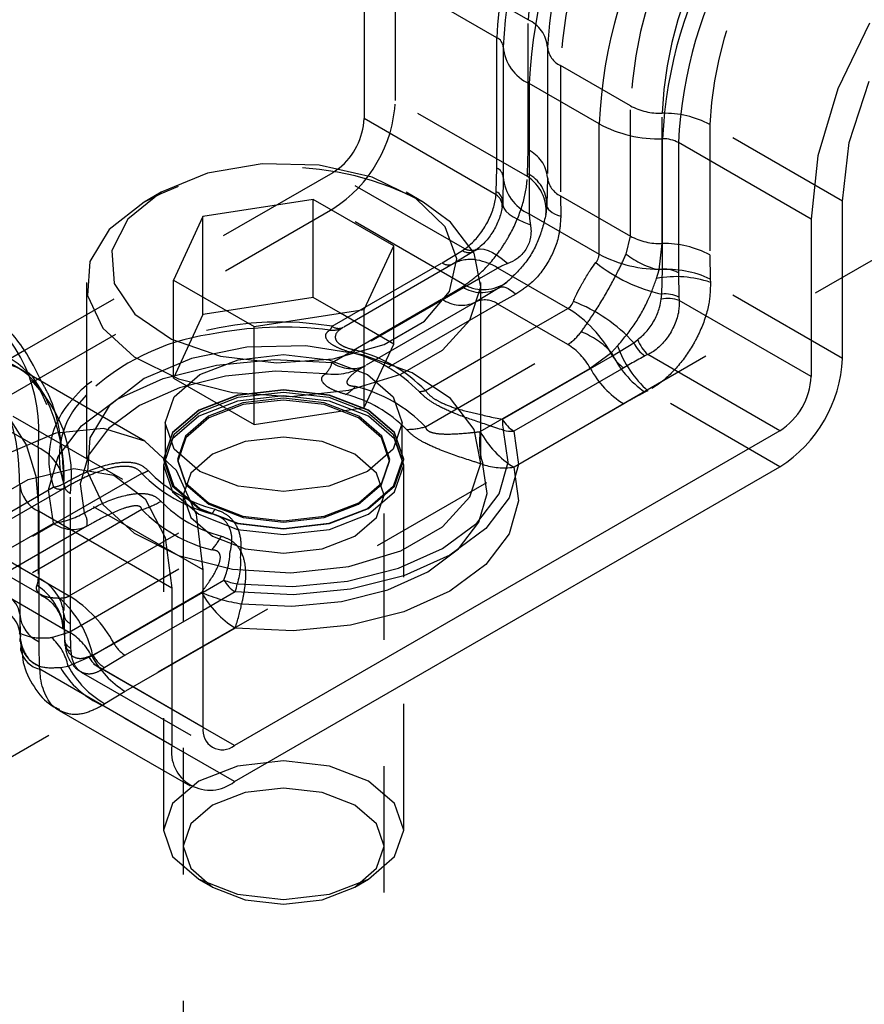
# Model space of a CAD drawing. Header units: inches. Extents: x 1907 to 2452, y -210 to -54.
# Tile 453 of 656: x 2002.557 to 2003.224, y -202.511 to -201.732. Entities that reach past the tile are written whole.
import ezdxf

# ---------------------------------------------------------------- set-up
doc = ezdxf.new("R2010")
doc.units = ezdxf.units.IN
doc.header["$LTSCALE"] = 0.5
doc.header["$MEASUREMENT"] = 0
doc.linetypes.add('HIDDEN', pattern=[0.225, 0.15, -0.075])
doc.layers.add('SID-M-H', color=4, linetype='HIDDEN')
doc.layers.add('SID-M-S', color=105, linetype='Continuous')

msp = doc.modelspace()

# ---------------------------------------------------------------- linework, layer by layer
at = {"layer": 'SID-M-H'}
for p, q in [((1999.02876, -204.3477), (2008.57413, -198.83728)), ((2002.95857, -201.73181), (2002.85363, -201.67123)), ((2002.85363, -201.79575), (2002.85363, -201.67123)), ((2002.95857, -201.8349), (2002.95857, -201.73181)), ((2002.97395, -201.75354), (2002.97395, -201.85663)), ((2003.0395, -201.79996), (2002.9842, -201.76803)), ((2002.9842, -201.76803), (2002.9842, -201.87112)), ((2002.95798, -201.85599), (2002.85363, -201.79575)), ((2003.0395, -201.90305), (2003.0395, -201.79996)), ((2003.0646, -201.90896), (2003.0646, -201.80587)), ((2003.20719, -201.87533), (2003.10225, -201.81475)), ((2003.10225, -201.81475), (2003.10225, -201.91784)), ((2002.9582, -201.85367), (2002.95857, -201.8349)), ((2002.80414, -201.8529), (2002.60925, -201.96541)), ((2002.80897, -201.84957), (2002.80414, -201.8529)), ((2002.90848, -201.91314), (2002.80414, -201.8529)), ((2002.80917, -201.8494), (2002.80897, -201.84957)), ((2002.95798, -201.85599), (2002.9582, -201.85367)), ((2002.97395, -201.85663), (2002.97345, -201.87843)), ((2002.93854, -201.87621), (2002.93842, -201.87732)), ((2002.9842, -201.87112), (2003.0395, -201.90305)), ((2002.9842, -201.87112), (2002.9844, -201.88734)), ((2002.3728, -202.13049), (2002.80414, -201.88148)), ((2002.90848, -201.94172), (2002.80414, -201.88148)), ((2002.97345, -201.87843), (2002.97265, -201.88594)), ((2002.97345, -201.87843), (2002.97347, -201.8796)), ((2002.97347, -201.8796), (2002.9739, -201.88078)), ((2002.9739, -201.88078), (2002.97473, -201.88195)), ((2002.97473, -201.88195), (2002.97595, -201.88311)), ((2002.97595, -201.88311), (2002.97755, -201.88425)), ((2002.97755, -201.88425), (2002.9795, -201.88534)), ((2002.9795, -201.88534), (2002.9818, -201.88637)), ((2002.9818, -201.88637), (2002.9844, -201.88734)), ((2003.03616, -201.91722), (2003.0395, -201.90305)), ((2002.85238, -201.98841), (2002.85238, -201.91084)), ((2002.89051, -201.9242), (2002.90659, -201.91449)), ((2002.91628, -201.91476), (2002.89935, -201.92501)), ((2002.90659, -201.91449), (2002.90848, -201.91314)), ((2002.91723, -201.91408), (2002.91628, -201.91476)), ((2003.06227, -201.92971), (2003.0646, -201.90896)), ((2002.80358, -201.97439), (2002.89051, -201.9242)), ((2003.10225, -201.91784), (2003.10262, -201.93704)), ((2002.89935, -201.92501), (2002.81242, -201.9752)), ((2003.06015, -201.93645), (2003.06227, -201.92971)), ((2002.67811, -202.01536), (2002.67811, -201.93779)), ((2002.92111, -201.93612), (2002.82202, -201.99332)), ((2002.94176, -201.93945), (2002.93566, -201.94389)), ((2003.10262, -201.93704), (2003.10284, -201.93962)), ((2003.20719, -201.99985), (2003.10284, -201.93962)), ((2002.89051, -201.95278), (2002.90659, -201.94307)), ((2002.90659, -201.94307), (2002.90848, -201.94172)), ((2002.93566, -201.94389), (2002.91703, -201.95522)), ((2002.93566, -201.94389), (2002.93668, -201.94333)), ((2002.93668, -201.94333), (2002.93791, -201.94311)), ((2002.93791, -201.94311), (2002.93934, -201.94324)), ((2002.93934, -201.94324), (2002.94096, -201.94371)), ((2002.94096, -201.94371), (2002.94274, -201.94453)), ((2002.94274, -201.94453), (2002.94466, -201.94568)), ((2002.94466, -201.94568), (2002.94671, -201.94715)), ((2002.94671, -201.94715), (2002.94885, -201.94892)), ((2002.70146, -201.96506), (2002.70146, -201.95127)), ((2002.80358, -202.00296), (2002.89051, -201.95278)), ((2002.91703, -201.95522), (2002.83009, -202.00541)), ((2002.94885, -201.94892), (2002.9347, -201.95685)), ((2002.7203, -201.96215), (2002.70146, -201.96506)), ((2002.9347, -201.95685), (2002.82202, -202.0219)), ((2002.82904, -202.03871), (2002.82904, -201.96114)), ((2002.99, -201.98878), (2002.9347, -201.95685)), ((2002.70146, -201.96506), (2002.67811, -202.01536)), ((2002.85238, -201.98841), (2002.8102, -201.96405)), ((2002.7419, -202.05219), (2002.7419, -201.97462)), ((2002.56042, -201.9936), (2002.3728, -202.10191)), ((2002.73624, -201.99097), (2002.69235, -201.99984)), ((2002.78271, -201.98997), (2002.73624, -201.99097)), ((2002.82763, -201.99691), (2002.78271, -201.98997)), ((2002.82904, -202.03871), (2002.85238, -201.98841)), ((2002.87732, -202.05383), (2002.99, -201.98878)), ((2003.02448, -201.99517), (2003.02926, -201.98996)), ((2002.69235, -201.99984), (2002.65494, -202.01578)), ((2002.69895, -202.01261), (2002.72937, -202.00088)), ((2002.71225, -202.00511), (2002.75768, -202.00075)), ((2002.72937, -202.00088), (2002.76525, -201.99676)), ((2002.75768, -202.00075), (2002.80358, -202.00296)), ((2002.76525, -201.99676), (2002.80112, -202.00088)), ((2002.80112, -202.00088), (2002.83154, -202.01261)), ((2002.867, -202.0112), (2002.82763, -201.99691)), ((2002.87732, -202.02525), (2002.92125, -201.99989)), ((2003.00768, -202.00756), (2003.02448, -201.99517)), ((2002.67007, -202.01578), (2002.71225, -202.00511)), ((2002.92074, -202.05774), (2003.00768, -202.00756)), ((2002.56605, -202.01368), (2002.57701, -202.03057)), ((2002.65494, -202.01578), (2002.62732, -202.03738)), ((2002.63372, -202.03211), (2002.67007, -202.01578)), ((2002.67811, -202.01536), (2002.7419, -202.05219)), ((2002.67863, -202.03017), (2002.69895, -202.01261)), ((2002.71935, -202.01376), (2002.68281, -202.023)), ((2002.7587, -202.00998), (2002.71935, -202.01376)), ((2002.79845, -202.0119), (2002.7587, -202.00998)), ((2002.83154, -202.01261), (2002.85186, -202.03017)), ((2002.89734, -202.03154), (2002.867, -202.0112)), ((2002.68281, -202.023), (2002.65133, -202.03714)), ((2002.76525, -202.02461), (2002.72889, -202.02879)), ((2002.76525, -202.02494), (2002.72889, -202.02911)), ((2002.8016, -202.02879), (2002.76525, -202.02461)), ((2002.8016, -202.02911), (2002.76525, -202.02494)), ((2003.05335, -202.02535), (2003.05101, -202.02644)), ((2003.15769, -202.08558), (2003.05335, -202.02535)), ((2002.60544, -202.05309), (2002.63372, -202.03211)), ((2002.6715, -202.05088), (2002.67863, -202.03017)), ((2002.72889, -202.02879), (2002.69807, -202.04068)), ((2002.72889, -202.02911), (2002.69807, -202.041)), ((2002.69895, -202.04223), (2002.72937, -202.0305)), ((2002.76525, -202.02954), (2002.72889, -202.03372)), ((2002.72937, -202.0305), (2002.76525, -202.02638)), ((2002.76525, -202.03131), (2002.73311, -202.035)), ((2002.76525, -202.03271), (2002.73322, -202.03639)), ((2002.76525, -202.02638), (2002.80112, -202.0305)), ((2002.8016, -202.03372), (2002.76525, -202.02954)), ((2002.79738, -202.035), (2002.76525, -202.03131)), ((2002.79728, -202.03639), (2002.76525, -202.03271)), ((2002.80112, -202.0305), (2002.83154, -202.04223)), ((2002.83242, -202.04068), (2002.8016, -202.02879)), ((2002.83242, -202.041), (2002.8016, -202.02911)), ((2002.85186, -202.03017), (2002.859, -202.05088)), ((2002.91593, -202.05615), (2002.89734, -202.03154)), ((2002.57104, -202.07039), (2002.51574, -202.03847)), ((2002.63802, -202.09564), (2002.53308, -202.03506)), ((2002.60925, -202.03861), (2002.60925, -202.07946)), ((2002.62732, -202.03738), (2002.61197, -202.06271)), ((2002.65133, -202.03714), (2002.62683, -202.05532)), ((2002.69807, -202.04068), (2002.67748, -202.05847)), ((2002.69807, -202.041), (2002.67748, -202.05879)), ((2002.72889, -202.03372), (2002.69807, -202.04561)), ((2002.73311, -202.035), (2002.70587, -202.0455)), ((2002.73322, -202.03639), (2002.70606, -202.04686)), ((2002.7419, -202.05219), (2002.82904, -202.03871)), ((2002.82443, -202.04686), (2002.79728, -202.03639)), ((2002.82462, -202.0455), (2002.79738, -202.035)), ((2002.83242, -202.04561), (2002.8016, -202.03372)), ((2002.85301, -202.05847), (2002.83242, -202.04068)), ((2002.85301, -202.05879), (2002.83242, -202.041)), ((2003.03419, -202.03572), (2002.94726, -202.08591)), ((2002.56183, -202.06814), (2002.54957, -202.04874)), ((2002.69807, -202.04561), (2002.67748, -202.0634)), ((2002.67863, -202.05979), (2002.69895, -202.04223)), ((2002.70587, -202.0455), (2002.68767, -202.06123)), ((2002.70606, -202.04686), (2002.68792, -202.06254)), ((2002.84257, -202.06254), (2002.82443, -202.04686)), ((2002.84282, -202.06123), (2002.82462, -202.0455)), ((2002.83154, -202.04223), (2002.85186, -202.05979)), ((2002.85301, -202.0634), (2002.83242, -202.04561)), ((2002.58695, -202.07744), (2002.60544, -202.05309)), ((2002.62683, -202.05532), (2002.61082, -202.07641)), ((2002.6715, -202.05088), (2002.6715, -202.0805)), ((2002.67863, -202.07159), (2002.6715, -202.05088)), ((2002.859, -202.05088), (2002.85186, -202.07159)), ((2002.859, -202.0805), (2002.859, -202.05088)), ((2002.92114, -202.08282), (2002.91593, -202.05615)), ((2002.61197, -202.06271), (2002.61023, -202.08954)), ((2002.67748, -202.05847), (2002.67025, -202.07946)), ((2002.67748, -202.05879), (2002.67025, -202.07978)), ((2002.67748, -202.0634), (2002.67025, -202.08439)), ((2002.6715, -202.0805), (2002.67863, -202.05979)), ((2002.68767, -202.06123), (2002.68128, -202.07978)), ((2002.68792, -202.06254), (2002.68155, -202.08103)), ((2002.76525, -202.06214), (2002.73482, -202.06564)), ((2002.79567, -202.06564), (2002.76525, -202.06214)), ((2002.84894, -202.08103), (2002.84257, -202.06254)), ((2002.84921, -202.07978), (2002.84282, -202.06123)), ((2002.85186, -202.05979), (2002.859, -202.0805)), ((2002.86025, -202.07946), (2002.85301, -202.05847)), ((2002.86025, -202.07978), (2002.85301, -202.05879)), ((2002.86025, -202.08439), (2002.85301, -202.0634)), ((2002.56937, -202.09251), (2002.56183, -202.06814)), ((2002.57104, -202.07039), (2002.57104, -202.17348)), ((2002.69895, -202.08915), (2002.67863, -202.07159)), ((2002.73482, -202.06564), (2002.70903, -202.07558)), ((2002.82146, -202.07558), (2002.79567, -202.06564)), ((2002.85186, -202.07159), (2002.83154, -202.08915)), ((2002.92125, -202.07946), (2002.92125, -202.06893)), ((2002.5794, -202.10367), (2002.58695, -202.07744)), ((2002.61082, -202.07641), (2002.60428, -202.09913)), ((2002.67025, -202.07946), (2002.67025, -202.07978)), ((2002.67025, -202.07946), (2002.67748, -202.10044)), ((2002.67025, -202.07978), (2002.67748, -202.10077)), ((2002.68128, -202.07978), (2002.68767, -202.09833)), ((2002.70903, -202.07558), (2002.6918, -202.09047)), ((2002.83869, -202.09047), (2002.82146, -202.07558)), ((2002.84282, -202.09833), (2002.84921, -202.07978)), ((2002.85301, -202.10044), (2002.86025, -202.07946)), ((2002.85301, -202.10077), (2002.86025, -202.07978)), ((2002.86025, -202.07978), (2002.86025, -202.07946)), ((2002.67025, -202.08439), (2002.67025, -202.373)), ((2002.67025, -202.08439), (2002.67748, -202.10537)), ((2002.67863, -202.10121), (2002.6715, -202.0805)), ((2002.68155, -202.08103), (2002.68792, -202.09952)), ((2002.84257, -202.09952), (2002.84894, -202.08103)), ((2002.859, -202.0805), (2002.85186, -202.10121)), ((2002.85301, -202.10537), (2002.86025, -202.08439)), ((2002.86025, -202.373), (2002.86025, -202.08439)), ((2002.91249, -202.1092), (2002.92114, -202.08282)), ((2002.92621, -202.10669), (2002.92289, -202.08374)), ((2002.94726, -202.08591), (2002.9511, -202.1124)), ((2002.65317, -202.0908), (2002.54049, -202.15585)), ((2002.56949, -202.09316), (2002.56937, -202.09251)), ((2002.61023, -202.08954), (2002.62226, -202.11547)), ((2002.6918, -202.09047), (2002.68575, -202.10804)), ((2002.72937, -202.10088), (2002.69895, -202.08915)), ((2002.83154, -202.08915), (2002.80112, -202.10088)), ((2002.84475, -202.10804), (2002.83869, -202.09047)), ((2002.4963, -202.15177), (2002.58324, -202.10159)), ((2002.59207, -202.1024), (2002.50514, -202.15259)), ((2002.59154, -202.09937), (2002.59154, -202.20246)), ((2002.60428, -202.09913), (2002.6076, -202.12207)), ((2002.67748, -202.10044), (2002.69807, -202.11824)), ((2002.67748, -202.10077), (2002.69807, -202.11856)), ((2002.69895, -202.11877), (2002.67863, -202.10121)), ((2002.68767, -202.09833), (2002.70587, -202.11405)), ((2002.68792, -202.09952), (2002.70606, -202.11519)), ((2002.76525, -202.105), (2002.72937, -202.10088)), ((2002.80112, -202.10088), (2002.76525, -202.105)), ((2002.82443, -202.11519), (2002.84257, -202.09952)), ((2002.82462, -202.11405), (2002.84282, -202.09833)), ((2002.85186, -202.10121), (2002.83154, -202.11877)), ((2002.83242, -202.11824), (2002.85301, -202.10044)), ((2002.83242, -202.11856), (2002.85301, -202.10077)), ((2002.58324, -202.13017), (2002.5794, -202.10367)), ((2002.70161, -202.1672), (2002.59667, -202.10662)), ((2002.59667, -202.2097), (2002.59667, -202.10662)), ((2002.67748, -202.10537), (2002.69807, -202.12316)), ((2002.68575, -202.10804), (2002.68575, -202.62246)), ((2002.68575, -202.10804), (2002.6918, -202.1256)), ((2002.83242, -202.12316), (2002.85301, -202.10537)), ((2002.83869, -202.1256), (2002.84475, -202.10804)), ((2002.84475, -202.62246), (2002.84475, -202.10804)), ((2002.89076, -202.13293), (2002.91249, -202.1092)), ((2002.91967, -202.1294), (2002.92621, -202.10669)), ((2002.62226, -202.11547), (2002.647, -202.1382)), ((2002.69807, -202.11824), (2002.72889, -202.13012)), ((2002.69807, -202.11856), (2002.72889, -202.13045)), ((2002.72937, -202.1305), (2002.69895, -202.11877)), ((2002.70587, -202.11405), (2002.73311, -202.12456)), ((2002.70606, -202.11519), (2002.73322, -202.12566)), ((2002.79728, -202.12566), (2002.82443, -202.11519)), ((2002.79738, -202.12456), (2002.82462, -202.11405)), ((2002.83154, -202.11877), (2002.80112, -202.1305)), ((2002.8016, -202.13012), (2002.83242, -202.11824)), ((2002.8016, -202.13045), (2002.83242, -202.11856)), ((2002.9511, -202.1124), (2002.94354, -202.13863)), ((2002.65317, -202.11937), (2002.54049, -202.18443)), ((2002.59579, -202.18777), (2002.70848, -202.12272)), ((2002.6918, -202.1256), (2002.70903, -202.14049)), ((2002.69807, -202.12316), (2002.72889, -202.13505)), ((2002.73311, -202.12456), (2002.76525, -202.12825)), ((2002.73322, -202.12566), (2002.76525, -202.12934)), ((2002.76525, -202.12825), (2002.79738, -202.12456)), ((2002.76525, -202.12934), (2002.79728, -202.12566)), ((2002.8016, -202.13505), (2002.83242, -202.12316)), ((2002.82146, -202.14049), (2002.83869, -202.1256)), ((2002.4963, -202.18035), (2002.58324, -202.13017)), ((2002.60975, -202.13261), (2002.52281, -202.1828)), ((2002.72889, -202.13012), (2002.76525, -202.1343)), ((2002.72889, -202.13045), (2002.76525, -202.13462)), ((2002.76525, -202.13462), (2002.72937, -202.1305)), ((2002.76525, -202.1343), (2002.8016, -202.13012)), ((2002.76525, -202.13462), (2002.8016, -202.13045)), ((2002.80112, -202.1305), (2002.76525, -202.13462)), ((2002.85788, -202.15192), (2002.89076, -202.13293)), ((2002.90366, -202.15049), (2002.91967, -202.1294)), ((2002.57104, -202.17348), (2002.51574, -202.14155)), ((2002.647, -202.1382), (2002.68225, -202.15571)), ((2002.70903, -202.14049), (2002.73482, -202.15044)), ((2002.72889, -202.13505), (2002.76525, -202.13923)), ((2002.76525, -202.13923), (2002.8016, -202.13505)), ((2002.79567, -202.15044), (2002.82146, -202.14049)), ((2002.94354, -202.13863), (2002.92505, -202.16298)), ((2002.54049, -202.15585), (2002.59579, -202.18777)), ((2002.59579, -202.21635), (2002.70848, -202.1513)), ((2002.68225, -202.15571), (2002.72487, -202.16645)), ((2002.73482, -202.15044), (2002.76525, -202.15393)), ((2002.76525, -202.15393), (2002.79567, -202.15044)), ((2002.81677, -202.16446), (2002.85788, -202.15192)), ((2002.87916, -202.16867), (2002.90366, -202.15049)), ((2002.52804, -202.16049), (2002.57325, -202.18659)), ((2002.77108, -202.16945), (2002.81677, -202.16446)), ((2002.92505, -202.16298), (2002.89677, -202.18396)), ((2002.72487, -202.16645), (2002.77108, -202.16945)), ((2002.84768, -202.18281), (2002.87916, -202.16867)), ((2002.54049, -202.18443), (2002.59579, -202.21635)), ((2002.61347, -202.23513), (2002.7004, -202.18494)), ((2002.63114, -202.22533), (2002.70161, -202.18465)), ((2002.81114, -202.19205), (2002.84768, -202.18281)), ((2002.89677, -202.18396), (2002.86042, -202.20029)), ((2002.73204, -202.19391), (2002.7718, -202.19583)), ((2002.7718, -202.19583), (2002.81114, -202.19205)), ((2002.55654, -202.20226), (2002.55704, -202.22137)), ((2002.59154, -202.20246), (2002.59196, -202.22163)), ((2002.59155, -202.20257), (2002.59155, -202.20399)), ((2002.70161, -202.19914), (2002.63998, -202.23471)), ((2002.86042, -202.20029), (2002.81824, -202.21096)), ((2002.81824, -202.21096), (2002.77281, -202.21532)), ((2002.55705, -202.21881), (2002.55704, -202.22137)), ((2002.58164, -202.22066), (2002.59579, -202.21635)), ((2002.59165, -202.21307), (2002.59191, -202.21564)), ((2002.59191, -202.21564), (2002.59196, -202.22163)), ((2002.72691, -202.21311), (2002.63998, -202.26329)), ((2002.77281, -202.21532), (2002.72691, -202.21311)), ((2002.55695, -202.22381), (2002.55704, -202.22137)), ((2002.55704, -202.22137), (2002.55784, -202.22643)), ((2002.55747, -202.2293), (2002.55784, -202.22643)), ((2002.59196, -202.22163), (2002.59237, -202.22504)), ((2002.592, -202.22244), (2002.59236, -202.22721)), ((2002.61421, -202.23449), (2002.63114, -202.22533)), ((2002.55756, -202.23099), (2002.55747, -202.2293)), ((2002.59483, -202.24319), (2002.61347, -202.23513)), ((2002.59726, -202.23148), (2002.59704, -202.22891)), ((2002.70161, -202.29172), (2002.59726, -202.23148)), ((2002.61092, -202.23575), (2002.61421, -202.23449)), ((2002.63998, -202.23471), (2002.6239, -202.24442)), ((2002.58873, -202.24427), (2002.59483, -202.24319)), ((2002.60526, -202.24794), (2002.70886, -202.30774)), ((2002.6239, -202.24442), (2002.62201, -202.24577)), ((2002.70161, -202.29172), (2002.62201, -202.24577)), ((2002.63998, -202.26329), (2002.6239, -202.273)), ((2002.6239, -202.273), (2002.62201, -202.27435)), ((2002.72636, -202.33459), (2002.62201, -202.27435)), ((2002.76525, -202.31816), (2002.72889, -202.32234)), ((2002.8016, -202.32234), (2002.76525, -202.31816)), ((2002.72889, -202.32234), (2002.69807, -202.33422)), ((2002.83242, -202.33422), (2002.8016, -202.32234)), ((2002.69807, -202.33422), (2002.67748, -202.35202)), ((2002.85301, -202.35202), (2002.83242, -202.33422)), ((2002.73482, -202.34326), (2002.70903, -202.35321)), ((2002.76525, -202.33977), (2002.73482, -202.34326)), ((2002.79567, -202.34326), (2002.76525, -202.33977)), ((2002.82146, -202.35321), (2002.79567, -202.34326)), ((2002.67748, -202.35202), (2002.67025, -202.373)), ((2002.86025, -202.373), (2002.85301, -202.35202)), ((2002.70903, -202.35321), (2002.6918, -202.3681)), ((2002.83869, -202.3681), (2002.82146, -202.35321)), ((2002.6918, -202.3681), (2002.68575, -202.38566)), ((2002.84475, -202.38566), (2002.83869, -202.3681)), ((2002.67025, -202.373), (2002.67748, -202.39399)), ((2002.85301, -202.39399), (2002.86025, -202.373)), ((2002.68575, -202.38566), (2002.6918, -202.40322)), ((2002.83869, -202.40322), (2002.84475, -202.38566)), ((2002.67748, -202.39399), (2002.69807, -202.41178)), ((2002.83242, -202.41178), (2002.85301, -202.39399)), ((2002.6918, -202.40322), (2002.70903, -202.41811)), ((2002.82146, -202.41811), (2002.83869, -202.40322)), ((2002.69806, -202.41178), (2002.70902, -202.41811)), ((2002.69807, -202.41178), (2002.72889, -202.42367)), ((2002.8016, -202.42367), (2002.83242, -202.41178)), ((2002.82147, -202.41811), (2002.83243, -202.41178)), ((2002.70903, -202.41811), (2002.73482, -202.42806)), ((2002.79567, -202.42806), (2002.82146, -202.41811)), ((2002.72889, -202.42367), (2002.76525, -202.42785)), ((2002.73482, -202.42806), (2002.76525, -202.43155)), ((2002.76525, -202.42785), (2002.8016, -202.42367)), ((2002.76525, -202.43155), (2002.79567, -202.42806))]:
    msp.add_line(p, q, dxfattribs=at)
for centre, radius, start, end in [((2003.24643, -201.74491), 0.28815, 122.60548, 177.39452), ((2003.28598, -201.76774), 0.31236, 122.60548, 177.39452), ((2003.31235, -201.78296), 0.32849, 122.60548, 177.39452), ((2003.36765, -201.81489), 0.32849, 122.60548, 177.39452), ((2003.37663, -201.82007), 0.31236, 122.60548, 177.39452), ((2003.3901, -201.82785), 0.28815, 122.60548, 177.39452), ((2002.94781, -201.75573), 0.02623, 4.78109, 65.7693), ((2002.99137, -201.75208), 0.01749, 184.78109, 245.7693), ((2002.74617, -201.79086), 0.10758, 302.60548, 357.39452), ((2003.06329, -201.75523), 0.05066, 241.99034, 271.47962), ((2003.06656, -201.88184), 0.07599, 61.99034, 91.47962), ((2002.94781, -201.85882), 0.02623, 4.78109, 65.7693), ((2002.76525, -202.08267), 0.23414, 61.88722, 118.10741), ((2002.94602, -201.87825), 0.02743, 359.62211, 63.62902), ((2002.94099, -201.88288), 0.03181, 354.48142, 57.72318), ((2002.99137, -201.85517), 0.01749, 184.78109, 245.7693), ((2003.06329, -201.85832), 0.05066, 241.99034, 271.47962), ((2002.91165, -201.90688), 0.00914, 236.37806, 300.38549), ((2002.91396, -201.90089), 0.01342, 245.92263, 273.75442), ((2003.06656, -201.98493), 0.07599, 61.99034, 91.47962), ((2002.89562, -201.9171), 0.00874, 234.23795, 295.22761), ((2002.91285, -201.94917), 0.02767, 78.93825, 119.20589), ((2003.07596, -201.86754), 0.06366, 231.298, 257.5815), ((2003.06881, -202.00836), 0.07893, 64.63619, 94.75333), ((2002.92328, -201.91356), 0.03181, 242.28282, 305.52435), ((2003.07529, -202.02176), 0.08664, 71.4584, 100.06356), ((2002.92178, -201.92023), 0.02743, 236.37806, 300.38549), ((2002.90585, -201.93149), 0.02623, 234.23795, 295.22761), ((2002.92448, -201.97104), 0.01749, 54.23795, 115.22761), ((2002.44936, -202.0569), 0.12243, 353.6712, 55.31477), ((2002.762, -202.22954), 0.25852, 80.74501, 126.22102), ((2002.76526, -202.27536), 0.30024, 82.99577, 101.2563), ((2002.7974, -201.97282), 0.00638, 314.51578, 345.75461), ((2002.80396, -201.96077), 0.01673, 262.82037, 300.37367), ((2002.80869, -201.96729), 0.00874, 234.23795, 295.22761), ((2002.73254, -202.15701), 0.17801, 98.36244, 133.83961), ((2002.97749, -202.03809), 0.06364, 42.41679, 68.70611), ((2002.81482, -201.98735), 0.00935, 299.90843, 320.31163), ((2002.79339, -202.10677), 0.11701, 44.16679, 75.83859), ((2002.96318, -202.03174), 0.05065, 28.52003, 58.01474), ((2003.11069, -201.96043), 0.08662, 199.93562, 228.54745), ((2002.79213, -202.10385), 0.11179, 44.16679, 75.83859), ((2003.09585, -201.96151), 0.07891, 205.24606, 235.36913), ((2002.49083, -202.09314), 0.10669, 352.74417, 55.94365), ((2002.78503, -201.99825), 0.01914, 314.51578, 345.75461), ((2002.80472, -201.96212), 0.05018, 262.82037, 300.37367), ((2002.81891, -201.98168), 0.02623, 234.23795, 295.22761), ((2003.07443, -201.97128), 0.07597, 208.52003, 238.01474), ((2002.80043, -202.00399), 0.02805, 299.90843, 320.31163), ((2002.79339, -202.13535), 0.11701, 44.16679, 75.83859), ((2002.87248, -202.00911), 0.01686, 269.4539, 286.69063), ((2002.44681, -202.094), 0.14483, 357.87333, 25.97394), ((2002.64853, -202.07938), 0.06897, 136.87332, 198.78226), ((2002.78962, -202.12657), 0.10134, 44.16679, 75.83859), ((2002.65305, -202.07769), 0.06523, 139.45527, 198.96411), ((2002.8628, -202.00539), 0.05057, 269.4539, 286.69063), ((2002.97754, -202.06615), 0.05741, 171.58252, 197.84558), ((2002.9875, -202.02147), 0.07597, 208.52003, 238.01474), ((2002.55669, -202.10229), 0.03497, 4.78109, 65.7693), ((2002.93996, -202.02983), 0.05654, 252.42626, 277.41256), ((2002.64709, -202.07031), 0.02137, 286.54095, 301.24666), ((2002.7371, -202.00927), 0.11701, 224.16679, 255.83859), ((2002.73836, -202.01069), 0.11179, 224.16679, 255.83859), ((2002.58058, -202.08), 0.02175, 277.02149, 299.71901), ((2002.58835, -202.09449), 0.00874, 234.23795, 295.22761), ((2002.58752, -202.1015), 0.00464, 348.77608, 34.22746), ((2002.60026, -202.09864), 0.00874, 184.78109, 245.7693), ((2002.63492, -202.05791), 0.06412, 286.54095, 301.24666), ((2002.74087, -202.04212), 0.10134, 224.16679, 255.83859), ((2002.57526, -202.06542), 0.06524, 277.02149, 299.71901), ((2002.5961, -202.1299), 0.01392, 348.77608, 34.22746), ((2002.7371, -202.03785), 0.11701, 224.16679, 255.83859), ((2002.69146, -202.10818), 0.02239, 319.48044, 330.85065), ((2002.59857, -202.10888), 0.02623, 234.23795, 295.22761), ((2002.65742, -202.10767), 0.06716, 319.48044, 330.85065), ((2002.55669, -202.20537), 0.03497, 4.78109, 65.7693), ((2002.54235, -202.22062), 0.04987, 8.70335, 56.25005), ((2002.54213, -202.27369), 0.1013, 28.52003, 58.01474), ((2002.74805, -202.07712), 0.11788, 246.15577, 262.19441), ((2002.76716, -202.14867), 0.07597, 208.52003, 238.01474), ((2002.53465, -202.2508), 0.08122, 11.58472, 49.09625), ((2002.59363, -202.16719), 0.14097, 340.99037, 349.0732), ((2002.60026, -202.20173), 0.00874, 184.78109, 245.7693), ((2002.56896, -202.25931), 0.05065, 28.52003, 58.01474), ((2002.55505, -202.25135), 0.04061, 11.58472, 49.09625), ((2002.59975, -202.2216), 0.0078, 180.23434, 249.63368), ((2002.59835, -202.22558), 0.006, 174.81428, 259.57469), ((2002.65339, -202.21323), 0.02532, 208.52003, 238.01474), ((2002.63203, -202.22354), 0.02438, 210.03451, 245.74481), ((2002.68022, -202.19885), 0.07597, 208.52003, 238.01474), ((2002.63641, -202.22253), 0.02521, 208.30069, 240.25531), ((2002.66142, -202.20734), 0.07563, 208.30069, 240.25531), ((2002.65206, -202.20766), 0.07315, 210.03451, 245.74481)]:
    msp.add_arc(centre, radius, start, end, dxfattribs=at)
for points, knots in [([(2002.90848, -201.94172), (2002.91281, -201.93863), (2002.92245, -201.93173), (2002.93419, -201.91797), (2002.94483, -201.90147), (2002.9531, -201.88356), (2002.95726, -201.86693), (2002.95783, -201.85833), (2002.95798, -201.85599)], [0, 0, 0, 0, 0.173322, 0.38636, 0.500149, 0.71129, 0.921565, 1, 1, 1, 1]), ([(2002.97265, -201.88594), (2002.97094, -201.89294), (2002.9675, -201.90691), (2002.95613, -201.92592), (2002.94634, -201.93514), (2002.94176, -201.93945)], [0, 0, 0, 0, 0.347853, 0.694909, 1, 1, 1, 1]), ([(2002.9844, -201.88734), (2002.98413, -201.89209), (2002.98345, -201.90419), (2002.97582, -201.92303), (2002.96331, -201.93938), (2002.95302, -201.94617), (2002.94885, -201.94892)], [0, 0, 0, 0, 0.194854, 0.495695, 0.795774, 1, 1, 1, 1]), ([(2003.0006, -201.9788), (2003.00305, -201.9753), (2003.00926, -201.9664), (2003.02002, -201.94936), (2003.02957, -201.9313), (2003.03426, -201.92128), (2003.03616, -201.91722)], [0, 0, 0, 0, 0.194854, 0.495695, 0.795774, 1, 1, 1, 1]), ([(2003.02926, -201.98996), (2003.03378, -201.98458), (2003.0428, -201.97384), (2003.05368, -201.95454), (2003.05809, -201.94222), (2003.06015, -201.93645)], [0, 0, 0, 0, 0.347853, 0.694909, 1, 1, 1, 1]), ([(2003.10284, -201.93962), (2003.10265, -201.94509), (2003.10221, -201.9573), (2003.09655, -201.97458), (2003.0877, -201.99212), (2003.07611, -202.0081), (2003.06318, -202.01967), (2003.05545, -202.02414), (2003.05335, -202.02535)], [0, 0, 0, 0, 0.173322, 0.38636, 0.500149, 0.71129, 0.921565, 1, 1, 1, 1]), ([(2002.81948, -201.99546), (2002.81626, -201.99443), (2002.80981, -201.99238), (2002.80257, -201.98855), (2002.79783, -201.98356), (2002.79854, -201.97964), (2002.80102, -201.97794), (2002.80187, -201.97736)], [0, 0, 0, 0, 0.1412, 0.282702, 0.473233, 0.82069, 1, 1, 1, 1]), ([(2002.81242, -201.9752), (2002.81119, -201.97598), (2002.80766, -201.97824), (2002.80508, -201.98252), (2002.80757, -201.98734), (2002.81156, -201.98978), (2002.81589, -201.99165), (2002.81918, -201.99255), (2002.82202, -201.99332)], [0, 0, 0, 0, 0.190006, 0.549021, 0.735244, 0.846563, 0.86784, 1, 1, 1, 1]), ([(2002.99, -201.98878), (2002.99013, -201.98871), (2002.99432, -201.98627), (2002.99751, -201.98247), (2003.0006, -201.9788)], [0, 0, 0, 0, 0.0292422, 1, 1, 1, 1]), ([(2002.55655, -202.09897), (2002.55626, -202.09095), (2002.55542, -202.0678), (2002.54619, -202.03536), (2002.52773, -202.00491), (2002.51024, -201.99299), (2002.50209, -201.98743)], [0, 0, 0, 0, 0.170077, 0.491048, 0.762737, 1, 1, 1, 1]), ([(2002.83009, -202.00541), (2002.82819, -202.00654), (2002.82291, -202.0097), (2002.81712, -202.01424), (2002.81485, -202.01839), (2002.81577, -202.02019), (2002.81666, -202.02079), (2002.81778, -202.02125), (2002.81933, -202.02168), (2002.82102, -202.02182), (2002.82202, -202.0219)], [0, 0, 0, 0, 0.226169, 0.628682, 0.802854, 0.848956, 0.895532, 0.900899, 0.942024, 1, 1, 1, 1]), ([(2002.81442, -202.0283), (2002.8115, -202.02738), (2002.80565, -202.02552), (2002.79909, -202.02204), (2002.79479, -202.01752), (2002.79543, -202.01396), (2002.79768, -202.01243), (2002.79845, -202.0119)], [0, 0, 0, 0, 0.1412, 0.282702, 0.473233, 0.82069, 1, 1, 1, 1]), ([(2002.59155, -202.09897), (2002.59113, -202.08952), (2002.59006, -202.06505), (2002.5847, -202.03723), (2002.57565, -202.02147), (2002.57371, -202.0181)], [0, 0, 0, 0, 0.3309677, 0.8571456, 1, 1, 1, 1]), ([(2002.87732, -202.02525), (2002.87882, -202.02697), (2002.88166, -202.03022), (2002.88702, -202.03334), (2002.89374, -202.03658), (2002.90489, -202.04058), (2002.91511, -202.04284), (2002.92125, -202.04419)], [0, 0, 0, 0, 0.1806725, 0.3411955, 0.3617596, 0.61634, 1, 1, 1, 1]), ([(2002.92125, -202.0507), (2002.91465, -202.04852), (2002.90345, -202.04481), (2002.88857, -202.03818), (2002.87823, -202.03188), (2002.87429, -202.02793), (2002.87232, -202.02596)], [0, 0, 0, 0, 0.365624, 0.621034, 0.81072, 1, 1, 1, 1]), ([(2003.05101, -202.02644), (2003.05072, -202.02659), (2003.04862, -202.0277), (2003.04293, -202.03075), (2003.03769, -202.03373), (2003.03419, -202.03572)], [0, 0, 0, 0, 0.050705, 0.367121, 1, 1, 1, 1]), ([(2002.92289, -202.08374), (2002.91916, -202.08255), (2002.9082, -202.07907), (2002.89215, -202.07372), (2002.87705, -202.06705), (2002.86767, -202.06132), (2002.8641, -202.05774), (2002.86232, -202.05596)], [0, 0, 0, 0, 0.17931, 0.526767, 0.717298, 0.8588, 1, 1, 1, 1]), ([(2002.87732, -202.05383), (2002.87746, -202.05435), (2002.87773, -202.05535), (2002.87906, -202.05682), (2002.88115, -202.05797), (2002.88569, -202.05933), (2002.89627, -202.05994), (2002.90841, -202.05906), (2002.91748, -202.05809), (2002.92074, -202.05774)], [0, 0, 0, 0, 0.052325, 0.099099, 0.145501, 0.197076, 0.371263, 0.773811, 1, 1, 1, 1]), ([(2002.59136, -202.09889), (2002.59547, -202.0966), (2002.60756, -202.08989), (2002.62527, -202.08318), (2002.64192, -202.08129), (2002.65227, -202.08333), (2002.65621, -202.08683), (2002.65817, -202.08858)], [0, 0, 0, 0, 0.17931, 0.526767, 0.717298, 0.8588, 1, 1, 1, 1]), ([(2002.65317, -202.0908), (2002.65167, -202.08925), (2002.64883, -202.08634), (2002.64347, -202.08533), (2002.63675, -202.08506), (2002.62386, -202.08712), (2002.60747, -202.09381), (2002.59603, -202.10019), (2002.59207, -202.1024)], [0, 0, 0, 0, 0.1321778, 0.2496144, 0.2646588, 0.4509067, 0.809969, 1, 1, 1, 1]), ([(2002.6076, -202.12207), (2002.61133, -202.12), (2002.62229, -202.11391), (2002.63835, -202.10783), (2002.65344, -202.10612), (2002.66282, -202.10797), (2002.66639, -202.11114), (2002.66818, -202.11273)], [0, 0, 0, 0, 0.1793096, 0.5267669, 0.7172982, 0.8588005, 1, 1, 1, 1]), ([(2002.65317, -202.11937), (2002.65303, -202.11887), (2002.65277, -202.11791), (2002.65143, -202.11684), (2002.64934, -202.11637), (2002.6448, -202.11657), (2002.63422, -202.11984), (2002.62208, -202.12563), (2002.61301, -202.13076), (2002.60975, -202.13261)], [0, 0, 0, 0, 0.052325, 0.099099, 0.145501, 0.197076, 0.371263, 0.773811, 1, 1, 1, 1]), ([(2002.72282, -202.15393), (2002.72359, -202.15009), (2002.7251, -202.14254), (2002.72287, -202.13317), (2002.71894, -202.12812), (2002.71461, -202.12476), (2002.71131, -202.12366), (2002.70848, -202.12272)], [0, 0, 0, 0, 0.299638, 0.588839, 0.761715, 0.794758, 1, 1, 1, 1]), ([(2002.71101, -202.11908), (2002.71423, -202.12033), (2002.72069, -202.12282), (2002.72786, -202.13095), (2002.73209, -202.14247), (2002.73136, -202.15195), (2002.73097, -202.15705)], [0, 0, 0, 0, 0.203347, 0.407129, 0.681521, 1, 1, 1, 1]), ([(2002.71608, -202.14038), (2002.719, -202.14151), (2002.72484, -202.14377), (2002.73141, -202.15113), (2002.7357, -202.16403), (2002.73506, -202.17902), (2002.73281, -202.19013), (2002.73204, -202.19391)], [0, 0, 0, 0, 0.1412, 0.282702, 0.473233, 0.82069, 1, 1, 1, 1]), ([(2002.7004, -202.18494), (2002.7023, -202.18231), (2002.70758, -202.17499), (2002.71337, -202.16553), (2002.71564, -202.15755), (2002.71472, -202.15422), (2002.71383, -202.15313), (2002.71271, -202.15231), (2002.71117, -202.15158), (2002.70947, -202.1514), (2002.70848, -202.1513)], [0, 0, 0, 0, 0.226169, 0.628682, 0.802854, 0.848956, 0.895532, 0.900899, 0.942024, 1, 1, 1, 1]), ([(2002.57104, -202.17348), (2002.57104, -202.17355), (2002.57104, -202.17518), (2002.57075, -202.17732), (2002.57024, -202.17866), (2002.57005, -202.17915)], [0, 0, 0, 0, 0.028181, 0.650207, 1, 1, 1, 1]), ([(2002.57005, -202.17915), (2002.56984, -202.17986), (2002.5695, -202.18095), (2002.56979, -202.18328), (2002.57101, -202.18512), (2002.57422, -202.1873), (2002.57729, -202.18832), (2002.58239, -202.18916), (2002.58535, -202.1893), (2002.58783, -202.18941)], [0, 0, 0, 0, 0.130655, 0.200743, 0.431611, 0.496231, 0.749009, 0.790329, 1, 1, 1, 1]), ([(2002.57338, -202.18724), (2002.57469, -202.18786), (2002.58073, -202.19069), (2002.58969, -202.20224), (2002.59034, -202.21021), (2002.59059, -202.21327)], [0, 0, 0, 0, 0.146, 0.672745, 1, 1, 1, 1]), ([(2002.58783, -202.18941), (2002.58964, -202.18937), (2002.59255, -202.1893), (2002.5949, -202.18819), (2002.59579, -202.18777)], [0, 0, 0, 0, 0.62008, 1, 1, 1, 1]), ([(2002.59155, -202.20399), (2002.59155, -202.20478), (2002.59155, -202.21087), (2002.59177, -202.21707), (2002.59196, -202.22246)], [0, 0, 0, 0, 0.131078, 1, 1, 1, 1]), ([(2002.59193, -202.21575), (2002.59186, -202.2149), (2002.59172, -202.21316), (2002.59154, -202.20778), (2002.59157, -202.20342), (2002.59158, -202.20182)], [0, 0, 0, 0, 0.374372, 0.770601, 1, 1, 1, 1]), ([(2002.59704, -202.22891), (2002.59703, -202.22858), (2002.59694, -202.22621), (2002.59673, -202.21976), (2002.59669, -202.21373), (2002.59667, -202.2097)], [0, 0, 0, 0, 0.050705, 0.367121, 1, 1, 1, 1]), ([(2002.55633, -202.21702), (2002.56039, -202.21868), (2002.56735, -202.22153), (2002.57743, -202.22091), (2002.58164, -202.22066)], [0, 0, 0, 0, 0.581413, 1, 1, 1, 1]), ([(2002.55687, -202.21821), (2002.55695, -202.21841), (2002.55706, -202.2187), (2002.55705, -202.21828), (2002.55705, -202.21816)], [0, 0, 0, 0, 0.7308071, 1, 1, 1, 1]), ([(2002.55784, -202.22643), (2002.55956, -202.23066), (2002.56299, -202.2391), (2002.57436, -202.24509), (2002.58415, -202.24453), (2002.58873, -202.24427)], [0, 0, 0, 0, 0.347853, 0.694909, 1, 1, 1, 1]), ([(2002.59237, -202.22504), (2002.59309, -202.22754), (2002.59454, -202.23256), (2002.59955, -202.23665), (2002.60526, -202.23758), (2002.60928, -202.23628), (2002.61092, -202.23575)], [0, 0, 0, 0, 0.273311, 0.546904, 0.815872, 1, 1, 1, 1]), ([(2002.59259, -202.22645), (2002.59273, -202.2281), (2002.59317, -202.23328), (2002.59689, -202.24044), (2002.60148, -202.24617), (2002.60479, -202.24748), (2002.60525, -202.24766)], [0, 0, 0, 0, 0.187904, 0.588045, 0.943384, 1, 1, 1, 1]), ([(2002.62201, -202.24577), (2002.61993, -202.24695), (2002.61529, -202.24958), (2002.60952, -202.24976), (2002.60422, -202.24775), (2002.60003, -202.2434), (2002.5978, -202.23705), (2002.59738, -202.23267), (2002.59726, -202.23148)], [0, 0, 0, 0, 0.1734687, 0.3864411, 0.5001496, 0.7111567, 0.9214656, 1, 1, 1, 1]), ([(2002.62201, -202.27435), (2002.61769, -202.27661), (2002.60806, -202.28164), (2002.59621, -202.2821), (2002.58995, -202.27925), (2002.58776, -202.27825)], [0, 0, 0, 0, 0.346576, 0.77257, 1, 1, 1, 1])]:
    msp.add_open_spline(points, degree=3, knots=knots, dxfattribs=at)
at = {"layer": 'SID-M-S'}
for p, q in [((2002.93382, -201.7461), (2002.82889, -201.68552)), ((2002.82889, -201.68552), (2002.82889, -201.81004)), ((2003.22852, -201.73455), (2003.20352, -201.78661)), ((2002.93382, -201.84918), (2002.93382, -201.7461)), ((2002.93895, -201.75334), (2002.93895, -201.85643)), ((2003.01475, -201.81425), (2002.95945, -201.78232)), ((2002.95945, -201.78232), (2002.95945, -201.88541)), ((2003.21256, -201.8291), (2003.22823, -201.78041)), ((2003.20352, -201.78661), (2003.1878, -201.8395)), ((2002.93323, -201.87027), (2002.82889, -201.81004)), ((2003.01475, -201.91733), (2003.01475, -201.81425)), ((2003.06495, -201.92917), (2003.06495, -201.82608)), ((2003.18244, -201.88962), (2003.0775, -201.82904)), ((2003.0775, -201.82904), (2003.0775, -201.93213)), ((2003.20719, -201.87533), (2003.21256, -201.8291)), ((2002.7483, -201.84583), (2002.70508, -201.85326)), ((2002.79336, -201.84691), (2002.7483, -201.84583)), ((2003.1878, -201.8395), (2003.18244, -201.88962)), ((2002.70508, -201.85326), (2002.66837, -201.86839)), ((2002.83537, -201.85637), (2002.79336, -201.84691)), ((2002.93345, -201.86796), (2002.93382, -201.84918)), ((2002.86979, -201.8732), (2002.83537, -201.85637)), ((2002.93895, -201.85643), (2002.93854, -201.87621)), ((2002.66837, -201.86839), (2002.64217, -201.88958)), ((2002.66836, -201.8684), (2002.65492, -201.87616)), ((2002.87557, -201.87616), (2002.86214, -201.8684)), ((2002.93323, -201.87027), (2002.93345, -201.86796)), ((2002.65494, -201.87615), (2002.62732, -201.89775)), ((2002.78859, -201.87401), (2002.70146, -201.88749)), ((2002.85238, -201.91084), (2002.78859, -201.87401)), ((2002.78859, -201.95158), (2002.78859, -201.87401)), ((2002.89287, -201.89557), (2002.86979, -201.8732)), ((2002.89734, -201.89192), (2002.87557, -201.87616)), ((2002.93842, -201.87732), (2002.93812, -201.88026)), ((2002.93836, -201.87703), (2002.93834, -201.87759)), ((2002.93854, -201.87621), (2002.93858, -201.87855)), ((2003.20719, -201.99985), (2003.20719, -201.87533)), ((2002.93858, -201.87855), (2002.93943, -201.8809)), ((2002.93943, -201.8809), (2002.94109, -201.88325)), ((2002.94109, -201.88325), (2002.94353, -201.88557)), ((2002.64217, -201.88958), (2002.6293, -201.91453)), ((2002.70146, -201.88749), (2002.67811, -201.93779)), ((2002.70146, -201.95127), (2002.70146, -201.88749)), ((2002.91593, -201.91652), (2002.89734, -201.89192)), ((2002.94353, -201.88557), (2002.94673, -201.88784)), ((2002.94673, -201.88784), (2002.95064, -201.89002)), ((2002.95064, -201.89002), (2002.95523, -201.89209)), ((2002.95523, -201.89209), (2002.96044, -201.89403)), ((2002.95945, -201.88541), (2003.01475, -201.91733)), ((2003.18244, -201.88962), (2003.18244, -202.01414)), ((2002.62732, -201.89775), (2002.61197, -201.92309)), ((2002.90213, -201.92105), (2002.89287, -201.89557)), ((2002.6293, -201.91453), (2002.63116, -201.94054)), ((2002.82904, -201.96114), (2002.85238, -201.91084)), ((2002.91628, -201.91476), (2002.91832, -201.91363)), ((2002.91745, -201.91374), (2002.91685, -201.91418)), ((2002.91957, -201.91238), (2002.91723, -201.91408)), ((2002.91832, -201.91363), (2002.92079, -201.9132)), ((2002.92079, -201.9132), (2002.92365, -201.91345)), ((2002.92365, -201.91345), (2002.92688, -201.91441)), ((2002.92688, -201.91441), (2002.93044, -201.91604)), ((2002.93044, -201.91604), (2002.93429, -201.91834)), ((2002.61197, -201.92309), (2002.61023, -201.94991)), ((2002.89655, -201.94688), (2002.90213, -201.92105)), ((2002.92114, -201.9432), (2002.91593, -201.91652)), ((2002.93429, -201.91834), (2002.93838, -201.92128)), ((2002.93838, -201.92128), (2002.94266, -201.92482)), ((2002.9347, -201.92827), (2002.92111, -201.93612)), ((2002.99, -201.9602), (2002.9347, -201.92827)), ((2003.06442, -201.94889), (2003.06495, -201.92917)), ((2002.67811, -201.93779), (2002.7419, -201.97462)), ((2003.0775, -201.93213), (2003.07787, -201.95133)), ((2002.60925, -201.93983), (2002.60925, -202.03861)), ((2002.63116, -201.94054), (2002.64756, -201.9648)), ((2002.87674, -201.97027), (2002.89655, -201.94688)), ((2002.91249, -201.96957), (2002.92114, -201.9432)), ((2002.92125, -202.06893), (2002.92125, -201.93983)), ((2002.61023, -201.94991), (2002.62226, -201.97584)), ((2002.78859, -201.95158), (2002.7203, -201.96215)), ((2002.8102, -201.96405), (2002.78859, -201.95158)), ((2003.06386, -201.95285), (2003.06442, -201.94889)), ((2003.07787, -201.95133), (2003.07809, -201.9539)), ((2003.18244, -202.01414), (2003.07809, -201.9539)), ((2002.7419, -201.97462), (2002.82904, -201.96114)), ((2002.92125, -201.99989), (2002.99, -201.9602)), ((2002.60925, -201.96541), (2002.56042, -201.9936)), ((2002.64756, -201.9648), (2002.6767, -201.98467)), ((2002.84485, -201.98868), (2002.87674, -201.97027)), ((2002.89076, -201.99331), (2002.91249, -201.96957)), ((2002.62226, -201.97584), (2002.647, -201.99857)), ((2002.6767, -201.98467), (2002.71545, -201.99799)), ((2003.04216, -201.98744), (2003.04532, -201.98497)), ((2002.80434, -202.00011), (2002.84485, -201.98868)), ((2002.85788, -202.01229), (2002.89076, -201.99331)), ((2003.02535, -201.99775), (2003.04216, -201.98744)), ((2002.647, -201.99857), (2002.68225, -202.01608)), ((2002.71545, -201.99799), (2002.75958, -202.00334)), ((2002.75958, -202.00334), (2002.80434, -202.00011)), ((2002.93842, -202.04794), (2003.02535, -201.99775)), ((2003.05335, -201.99677), (2003.05101, -201.99786)), ((2003.15769, -202.05701), (2003.05335, -201.99677)), ((2002.65552, -202.06533), (2002.55058, -202.00475)), ((2003.03419, -202.00714), (2002.94726, -202.05733)), ((2002.68225, -202.01608), (2002.72487, -202.02682)), ((2002.81677, -202.02483), (2002.85788, -202.01229)), ((2002.5982, -202.03224), (2002.60544, -202.02451)), ((2002.60544, -202.02451), (2002.60925, -202.02098)), ((2002.77108, -202.02982), (2002.81677, -202.02483)), ((2002.60925, -202.02862), (2002.60348, -202.03529)), ((2002.72487, -202.02682), (2002.77108, -202.02982)), ((2002.62294, -202.05527), (2002.585, -202.05902)), ((2002.65553, -202.06533), (2002.62294, -202.05527)), ((2002.9428, -202.08192), (2002.93913, -202.05661)), ((2002.585, -202.05902), (2002.54428, -202.07634)), ((2003.15769, -202.05701), (2002.72636, -202.30601)), ((2002.94726, -202.05733), (2002.9511, -202.08382)), ((2002.68053, -202.08852), (2002.65553, -202.06533)), ((2002.56314, -202.09559), (2002.59935, -202.08696)), ((2002.59935, -202.08696), (2002.6311, -202.09219)), ((2002.72636, -202.33459), (2003.15769, -202.08558)), ((2002.93558, -202.10697), (2002.9428, -202.08192)), ((2002.9511, -202.08382), (2002.94354, -202.11005)), ((2002.52541, -202.11737), (2002.56314, -202.09559)), ((2002.57192, -202.1209), (2002.56949, -202.09316)), ((2002.6311, -202.09219), (2002.65581, -202.11086)), ((2002.69625, -202.12327), (2002.68053, -202.08852)), ((2002.55654, -202.09917), (2002.55654, -202.20226)), ((2002.65581, -202.11086), (2002.67149, -202.14145)), ((2002.91792, -202.13024), (2002.93558, -202.10697)), ((2002.94354, -202.11005), (2002.92505, -202.1344)), ((2002.67686, -202.18148), (2002.57192, -202.1209)), ((2002.57192, -202.22399), (2002.57192, -202.1209)), ((2002.70161, -202.1672), (2002.69625, -202.12327)), ((2002.8909, -202.15029), (2002.91792, -202.13024)), ((2002.92505, -202.1344), (2002.89677, -202.15538)), ((2002.67149, -202.14145), (2002.67686, -202.18148)), ((2002.85617, -202.16589), (2002.8909, -202.15029)), ((2002.89677, -202.15538), (2002.86042, -202.17171)), ((2002.70161, -202.29172), (2002.70161, -202.1672)), ((2002.81587, -202.17608), (2002.85617, -202.16589)), ((2002.86042, -202.17171), (2002.81824, -202.18238)), ((2002.70161, -202.18465), (2002.71807, -202.17514)), ((2002.72862, -202.17813), (2002.77247, -202.18025)), ((2002.77247, -202.18025), (2002.81587, -202.17608)), ((2002.67686, -202.18148), (2002.67686, -202.30601)), ((2002.72691, -202.18453), (2002.70161, -202.19914)), ((2002.77281, -202.18675), (2002.72691, -202.18453)), ((2002.81824, -202.18238), (2002.77281, -202.18675)), ((2002.55708, -202.22375), (2002.5577, -202.23202)), ((2002.57251, -202.24577), (2002.57229, -202.2432)), ((2002.67686, -202.30601), (2002.57251, -202.24577)), ((2002.58776, -202.27825), (2002.69136, -202.33805)), ((2002.72636, -202.30601), (2002.70161, -202.29172))]:
    msp.add_line(p, q, dxfattribs=at)
for centre, radius, start, end in [((2003.27541, -201.76164), 0.34194, 122.60548, 177.39452), ((2003.2886, -201.76925), 0.35001, 122.60548, 177.39452), ((2003.34133, -201.7997), 0.38228, 122.60548, 177.39452), ((2003.39664, -201.83162), 0.38228, 122.60548, 177.39452), ((2003.4146, -201.84199), 0.35001, 122.60548, 177.39452), ((2003.41909, -201.84458), 0.34194, 122.60548, 177.39452), ((2002.93024, -201.75407), 0.00874, 4.78109, 65.7693), ((2002.9738, -201.75042), 0.03497, 184.78109, 245.7693), ((2002.7741, -201.80722), 0.05486, 309.74016, 357.05072), ((2003.06233, -201.72479), 0.10132, 241.99034, 271.47962), ((2003.0656, -201.8514), 0.02533, 61.99034, 91.47962), ((2002.93024, -201.85716), 0.00874, 4.78109, 65.7693), ((2002.9738, -201.85351), 0.03497, 184.78109, 245.7693), ((2002.92939, -201.87615), 0.00914, 359.62211, 63.62902), ((2002.92757, -201.87924), 0.0106, 354.48142, 57.72318), ((2002.91425, -201.90594), 0.00836, 274.03998, 309.58333), ((2002.90925, -201.97052), 0.04932, 58.93266, 79.58686), ((2003.0918, -201.82455), 0.12732, 231.298, 257.5815), ((2003.06233, -201.82788), 0.10132, 241.99034, 271.47962), ((2003.0656, -201.95449), 0.02533, 61.99034, 91.47962), ((2002.94819, -202.0733), 0.12729, 42.41679, 68.70611), ((2003.06891, -201.98128), 0.02888, 71.4584, 100.06356), ((2003.0666, -201.9751), 0.02631, 64.63619, 94.75333), ((2002.93635, -202.04612), 0.1013, 28.52003, 58.01474), ((2002.49426, -202.08456), 0.10089, 44.6351, 129.1946), ((2003.07246, -201.97513), 0.02887, 199.93562, 228.54745), ((2003.06596, -201.97622), 0.0263, 205.24606, 235.36913), ((2003.0476, -201.98566), 0.02532, 208.52003, 238.01474), ((2003.09972, -201.99496), 0.10758, 302.60548, 357.39452), ((2003.12871, -202.01169), 0.05379, 302.60548, 357.39452), ((2002.95735, -202.05074), 0.01914, 171.58252, 197.84558), ((2002.96067, -202.03585), 0.02532, 208.52003, 238.01474), ((2002.94482, -202.03864), 0.01885, 252.42626, 277.41256), ((2002.58268, -202.09698), 0.02623, 184.78109, 245.7693), ((2002.74033, -202.16305), 0.02532, 208.52003, 238.01474), ((2002.73396, -202.1392), 0.03929, 246.15577, 262.19441), ((2002.68248, -202.16922), 0.04699, 340.99037, 349.0732), ((2002.53912, -202.20372), 0.01749, 4.78109, 65.7693), ((2002.5324, -202.22071), 0.02472, 4.39734, 56.37527), ((2002.58268, -202.20007), 0.02623, 184.78109, 245.7693), ((2002.58103, -202.22052), 0.0243, 187.76896, 248.91801), ((2002.5768, -202.22647), 0.01977, 193.22377, 257.46271), ((2002.71669, -202.29417), 0.01528, 170.78596, 309.20329), ((2002.70703, -202.3109), 0.03057, 170.78596, 309.20329)]:
    msp.add_arc(centre, radius, start, end, dxfattribs=at)
for points, knots in [([(2002.90848, -201.91314), (2002.91056, -201.91155), (2002.91521, -201.908), (2002.92098, -201.90106), (2002.92627, -201.89279), (2002.93046, -201.88387), (2002.93269, -201.87564), (2002.93312, -201.87142), (2002.93323, -201.87027)], [0, 0, 0, 0, 0.173469, 0.386441, 0.50015, 0.711157, 0.921466, 1, 1, 1, 1]), ([(2002.93812, -201.88026), (2002.9374, -201.88347), (2002.93595, -201.8899), (2002.93095, -201.89967), (2002.92523, -201.90738), (2002.92121, -201.91094), (2002.91957, -201.91238)], [0, 0, 0, 0, 0.273311, 0.546904, 0.815872, 1, 1, 1, 1]), ([(2002.95945, -201.88541), (2002.95954, -201.88709), (2002.95969, -201.88983), (2002.96023, -201.89287), (2002.96044, -201.89403)], [0, 0, 0, 0, 0.616941, 1, 1, 1, 1]), ([(2002.96044, -201.89403), (2002.96066, -201.8957), (2002.96099, -201.89826), (2002.96071, -201.9038), (2002.95948, -201.90846), (2002.95627, -201.91476), (2002.9532, -201.91839), (2002.9481, -201.92239), (2002.94514, -201.92371), (2002.94266, -201.92482)], [0, 0, 0, 0, 0.130655, 0.200743, 0.431611, 0.496231, 0.749009, 0.790329, 1, 1, 1, 1]), ([(2002.99442, -201.9547), (2002.99492, -201.95345), (2002.9957, -201.95153), (2002.99786, -201.94706), (2003.00006, -201.94297), (2003.00356, -201.93684), (2003.00597, -201.93283), (2003.00925, -201.92778), (2003.01085, -201.92567), (2003.01219, -201.92391)], [0, 0, 0, 0, 0.130655, 0.200743, 0.431611, 0.496231, 0.749009, 0.790329, 1, 1, 1, 1]), ([(2003.01219, -201.92391), (2003.01306, -201.9227), (2003.01446, -201.92076), (2003.01467, -201.91828), (2003.01475, -201.91733)], [0, 0, 0, 0, 0.62008, 1, 1, 1, 1]), ([(2002.94266, -201.92482), (2002.94086, -201.92548), (2002.93794, -201.92655), (2002.93559, -201.9278), (2002.9347, -201.92827)], [0, 0, 0, 0, 0.6200802, 1, 1, 1, 1]), ([(2002.99, -201.9602), (2002.99007, -201.96016), (2002.99147, -201.95934), (2002.99318, -201.95756), (2002.99409, -201.95545), (2002.99442, -201.9547)], [0, 0, 0, 0, 0.0281808, 0.6502067, 1, 1, 1, 1]), ([(2003.04532, -201.98497), (2003.04785, -201.98281), (2003.05292, -201.97847), (2003.05896, -201.9693), (2003.06262, -201.9604), (2003.06351, -201.95503), (2003.06386, -201.95285)], [0, 0, 0, 0, 0.273311, 0.546904, 0.815872, 1, 1, 1, 1]), ([(2003.07809, -201.9539), (2003.07808, -201.95669), (2003.07803, -201.96289), (2003.0753, -201.97159), (2003.07091, -201.98038), (2003.06505, -201.98834), (2003.05844, -201.99404), (2003.05443, -201.99619), (2003.05335, -201.99677)], [0, 0, 0, 0, 0.173469, 0.386441, 0.50015, 0.711157, 0.921466, 1, 1, 1, 1]), ([(2002.57371, -202.0181), (2002.56954, -202.00958), (2002.55973, -201.98953), (2002.54003, -201.96822), (2002.52333, -201.96009), (2002.51817, -201.95757)], [0, 0, 0, 0, 0.337832, 0.795139, 1, 1, 1, 1]), ([(2003.05101, -201.99786), (2003.05072, -201.99801), (2003.04862, -201.99912), (2003.04293, -202.00217), (2003.03769, -202.00515), (2003.03419, -202.00714)], [0, 0, 0, 0, 0.050705, 0.367121, 1, 1, 1, 1]), ([(2002.54743, -202.00417), (2002.54948, -202.00491), (2002.56029, -202.00877), (2002.5706, -202.0193), (2002.57632, -202.03301), (2002.57764, -202.03616)], [0, 0, 0, 0, 0.152904, 0.804959, 1, 1, 1, 1]), ([(2002.92125, -202.04419), (2002.92299, -202.04464), (2002.92898, -202.04617), (2002.93451, -202.04721), (2002.93842, -202.04794)], [0, 0, 0, 0, 0.292018, 1, 1, 1, 1]), ([(2002.93913, -202.05661), (2002.93505, -202.05535), (2002.92928, -202.05358), (2002.92307, -202.05135), (2002.92125, -202.0507)], [0, 0, 0, 0, 0.705893, 1, 1, 1, 1]), ([(2002.71807, -202.17514), (2002.71942, -202.17134), (2002.72193, -202.16423), (2002.72254, -202.1572), (2002.72282, -202.15393)], [0, 0, 0, 0, 0.53361, 1, 1, 1, 1]), ([(2002.73097, -202.15705), (2002.73107, -202.15989), (2002.7313, -202.16677), (2002.72961, -202.17393), (2002.72862, -202.17813)], [0, 0, 0, 0, 0.413296, 1, 1, 1, 1]), ([(2002.55655, -202.20256), (2002.55655, -202.20392), (2002.55654, -202.21093), (2002.55679, -202.21806), (2002.55699, -202.22381)], [0, 0, 0, 0, 0.193672, 1, 1, 1, 1]), ([(2002.55629, -202.21718), (2002.55622, -202.21717), (2002.55599, -202.21713), (2002.55651, -202.21777), (2002.55687, -202.21821)], [0, 0, 0, 0, 0.315645, 1, 1, 1, 1]), ([(2002.57229, -202.2432), (2002.57228, -202.24287), (2002.57219, -202.24049), (2002.57199, -202.23405), (2002.57195, -202.22801), (2002.57192, -202.22399)], [0, 0, 0, 0, 0.050705, 0.367121, 1, 1, 1, 1]), ([(2002.55816, -202.23089), (2002.55844, -202.23406), (2002.55935, -202.24423), (2002.56718, -202.25972), (2002.57763, -202.27285), (2002.586, -202.27656), (2002.58794, -202.27742)], [0, 0, 0, 0, 0.164426, 0.528097, 0.890903, 1, 1, 1, 1]), ([(2002.58776, -202.27825), (2002.58776, -202.27825), (2002.5836, -202.27664), (2002.57754, -202.26894), (2002.57322, -202.25674), (2002.57266, -202.24811), (2002.57251, -202.24577)], [0, 0, 0, 0, 0.000103, 0.422468, 0.843099, 1, 1, 1, 1])]:
    msp.add_open_spline(points, degree=3, knots=knots, dxfattribs=at)

doc.saveas('drawing.dxf')
